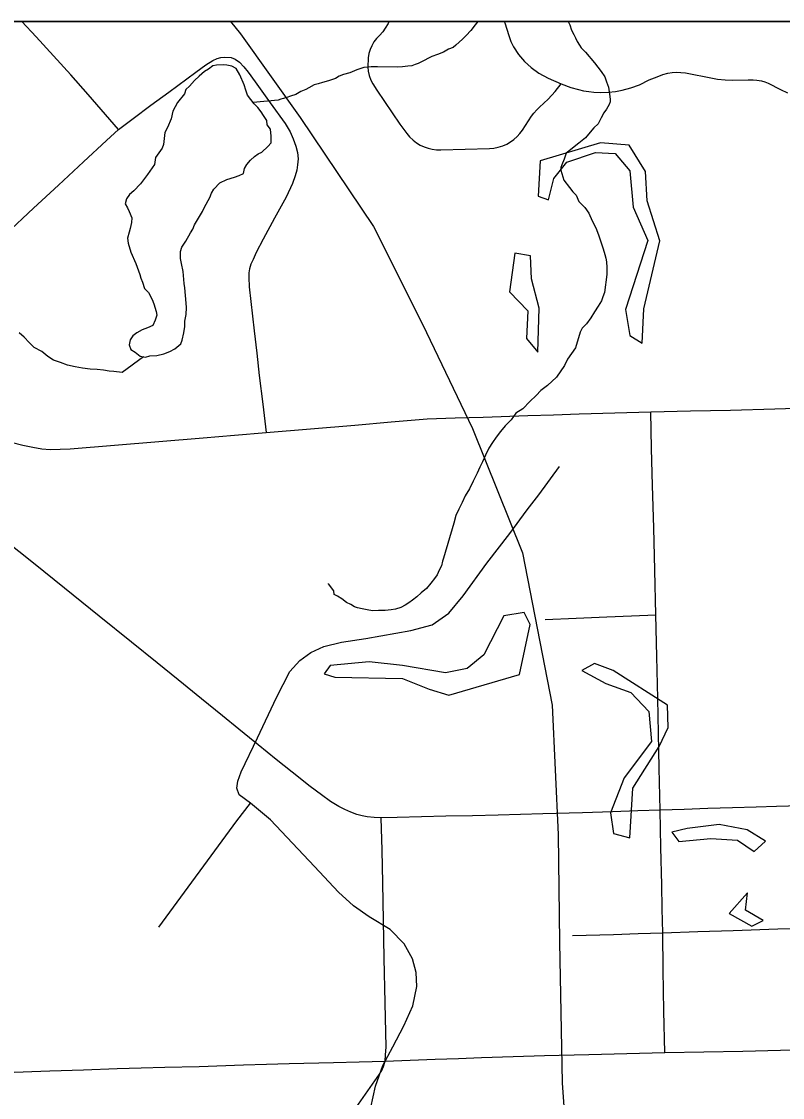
# Model space of a CAD drawing. Extents: x -6.1 to 38, y -7.7 to 22.
# Drawn here: x 5.6 to 6.131, y 20.148 to 20.9 of the extents above; entities that cross this region are included whole.
import ezdxf

# ---------------------------------------------------------------- set-up
doc = ezdxf.new("R2010")
doc.units = 0
for name, color, linetype in [('GM_X_City_Street', 7, 'Continuous'), ('GM_X_Corporation', 7, 'Continuous'), ('GM_X_County_Road', 7, 'Continuous'), ('GM_X_Minor_Lake', 7, 'Continuous'), ('GM_X_Minor_River', 7, 'Continuous'), ('GM_X_Rail_Line', 7, 'Continuous'), ('GM_X_State_Route', 7, 'Continuous'), ('GM_X_US_Route', 7, 'Continuous'), ('SH_Data', 7, 'Continuous')]:
    doc.layers.add(name, color=color, linetype=linetype)

msp = doc.modelspace()

# ---------------------------------------------------------------- linework, layer by layer
at = {"layer": 'GM_X_City_Street'}
for points in [[(5.66735, 20.82468), (5.65831, 20.83509), (5.64622, 20.84894), (5.63413, 20.86279), (5.62199, 20.87607), (5.60985, 20.88936), (5.59987, 20.9)], [(5.85628, 20.9), (5.85575, 20.89871), (5.85375, 20.89526), (5.852, 20.89288), (5.84963, 20.89034), (5.84764, 20.88812), (5.84588, 20.8857), (5.84441, 20.88311), (5.84323, 20.88039), (5.84233, 20.87756), (5.84171, 20.87464), (5.84147, 20.86821), (5.84185, 20.86526), (5.84256, 20.86236), (5.84374, 20.8591), (5.84506, 20.85644), (5.84782, 20.85198), (5.86405, 20.82829), (5.86888, 20.82179), (5.87077, 20.81949), (5.87328, 20.81709), (5.87565, 20.81528), (5.87816, 20.81374), (5.88086, 20.81246), (5.88365, 20.81147), (5.88655, 20.81078), (5.88953, 20.81041), (5.89251, 20.81033), (5.9096, 20.81085), (5.92668, 20.81137), (5.92967, 20.8116), (5.93261, 20.81216), (5.93592, 20.81319), (5.93862, 20.81438), (5.94123, 20.81586), (5.94365, 20.8176), (5.94583, 20.81958), (5.94787, 20.82178), (5.94962, 20.82419), (5.95593, 20.83379), (5.95753, 20.83591), (5.95972, 20.8384), (5.96162, 20.84023), (5.96759, 20.84584), (5.97242, 20.85111), (5.97666, 20.85637)], [(5.93694, 20.9), (5.93727, 20.89918), (5.94012, 20.8903), (5.94154, 20.88613), (5.9434, 20.88229), (5.94692, 20.87692), (5.95097, 20.87209), (5.95569, 20.86781), (5.96106, 20.86397), (5.96765, 20.86046), (5.97666, 20.85637), (5.98353, 20.85388), (5.98876, 20.85249), (5.99231, 20.85168), (5.99592, 20.85106), (5.99956, 20.85063), (6.00428, 20.85048), (6.00975, 20.85066), (6.01469, 20.85122), (6.0192, 20.85202), (6.02547, 20.85372), (6.03135, 20.8558), (6.03806, 20.85915), (6.04366, 20.86145), (6.04783, 20.86299), (6.05112, 20.86386), (6.05419, 20.86441), (6.05704, 20.86463), (6.06353, 20.86425), (6.06713, 20.86355), (6.07887, 20.86123), (6.086, 20.8598), (6.09126, 20.85915), (6.09631, 20.85893), (6.10727, 20.85936), (6.11073, 20.8593), (6.11333, 20.8591), (6.1166, 20.85859), (6.1189, 20.85783), (6.12143, 20.85684), (6.12998, 20.85245), (6.13492, 20.85026)], [(5.58858, 20.75152), (5.60794, 20.76955), (5.62547, 20.78577), (5.64299, 20.80199), (5.65893, 20.81684), (5.66735, 20.82468), (5.6775, 20.83225), (5.69005, 20.84148), (5.70259, 20.8507), (5.72145, 20.86469), (5.72839, 20.86967), (5.73338, 20.87286), (5.7362, 20.8742), (5.73885, 20.8749), (5.74118, 20.87521), (5.74615, 20.87475), (5.74897, 20.87367), (5.75192, 20.87154), (5.75494, 20.86837), (5.75797, 20.86456), (5.76295, 20.85787), (5.77335, 20.84328), (5.78377, 20.82868), (5.7873, 20.82288), (5.78947, 20.818), (5.79123, 20.81292), (5.79232, 20.80845), (5.79279, 20.80412), (5.79247, 20.79997), (5.79185, 20.79624), (5.7909, 20.79225), (5.78885, 20.78681), (5.78442, 20.77726), (5.77638, 20.76257), (5.76834, 20.74789), (5.76352, 20.73856), (5.76134, 20.73382), (5.75979, 20.73048), (5.75878, 20.72714), (5.75839, 20.72441), (5.75832, 20.72115), (5.75855, 20.7147), (5.76211, 20.68383), (5.76392, 20.66827), (5.76571, 20.6527), (5.76815, 20.63274), (5.77058, 20.61279)], [(6.04902, 20.17985), (6.0485, 20.20873), (6.04799, 20.23761), (6.0476, 20.26339), (6.04727, 20.2801), (6.04695, 20.29681), (6.04637, 20.32296), (6.04579, 20.34911), (6.04517, 20.37835), (6.04466, 20.40276), (6.04414, 20.42716), (6.04353, 20.4564), (6.04291, 20.48564), (6.04209, 20.5167), (6.04131, 20.54635), (6.04052, 20.57599), (6.03989, 20.60166), (6.03926, 20.62733)], [(5.96555, 20.48233), (5.98705, 20.48325), (6.00856, 20.48417), (6.02573, 20.48491), (6.04291, 20.48564)], [(5.98451, 20.26144), (6.01314, 20.26233), (6.03037, 20.26285), (6.0476, 20.26339), (6.07228, 20.26423), (6.09695, 20.26507), (6.128, 20.26612), (6.14713, 20.26676), (6.16625, 20.2674), (6.19731, 20.26827), (6.21675, 20.26881), (6.2362, 20.26934), (6.25921, 20.2697), (6.26821, 20.26985)]]:
    msp.add_lwpolyline(points, dxfattribs=at)
at = {"layer": 'GM_X_Corporation'}
for points in [[(4.22089, 19.39843), (4.27649, 19.3997), (4.32704, 19.40086), (4.34441, 19.40116), (4.39909, 19.40211), (4.59553, 19.40667), (4.87412, 19.41274), (4.97606, 19.41491), (5.07728, 19.4172), (5.13005, 19.41862), (5.18283, 19.42005), (5.26822, 19.42235), (5.32463, 19.42402), (6.10501, 19.44291), (6.34755, 19.45258), (6.9731, 19.47266), (6.99327, 19.47331), (6.9774, 20.19314), (6.97663, 20.24175), (6.97563, 20.30513), (6.97445, 20.38052), (6.96628, 20.9), (2.1, 20.9)], [(8.04941, 20.9), (3.3101, 20.9)], [(7.14717, 20.9), (4.37651, 20.9)]]:
    msp.add_lwpolyline(points, dxfattribs=at)
at = {"layer": 'GM_X_County_Road'}
for points in [[(5.5851, 20.60802), (5.60048, 20.60417), (5.60745, 20.60272), (5.61366, 20.60161), (5.61953, 20.60106), (5.63354, 20.60161), (5.6645, 20.60414), (5.69547, 20.60666), (5.72643, 20.60919), (5.74851, 20.61099), (5.77058, 20.61279), (5.80154, 20.61544), (5.8325, 20.61809), (5.85779, 20.62026), (5.88308, 20.62242), (5.90267, 20.62307), (5.92226, 20.62371), (5.95331, 20.62474), (5.97126, 20.62533), (5.98921, 20.62592), (6.01423, 20.62663), (6.03926, 20.62733), (6.06711, 20.62794), (6.09497, 20.62855), (6.12603, 20.62948), (6.14828, 20.63014)], [(5.84378, 20.14133), (5.84686, 20.15634), (5.8521, 20.17081), (5.85898, 20.18366), (5.86675, 20.19831), (5.87308, 20.21241), (5.8758, 20.2258), (5.87543, 20.23557), (5.8729, 20.24515), (5.86693, 20.25582), (5.85716, 20.26577), (5.84252, 20.27463), (5.83148, 20.28223), (5.82117, 20.29182), (5.80425, 20.30971), (5.7736, 20.34228), (5.75958, 20.35405), (5.75172, 20.35983), (5.75009, 20.36435), (5.75063, 20.36923), (5.75299, 20.37592), (5.76438, 20.39962), (5.77777, 20.42784), (5.78717, 20.44593), (5.79404, 20.45352), (5.80182, 20.45931), (5.81087, 20.46347), (5.82316, 20.46636), (5.84016, 20.46908), (5.87164, 20.47468), (5.88647, 20.47866), (5.89822, 20.4868), (5.90817, 20.49892), (5.92481, 20.52171), (5.94073, 20.54233), (5.95303, 20.55879), (5.96117, 20.56928), (5.97546, 20.58918)], [(5.69547, 20.2674), (5.75009, 20.34156), (5.75958, 20.35405)], [(5.8536, 20.1738), (5.85401, 20.17812), (5.85434, 20.18349), (5.85372, 20.21455), (5.85309, 20.24561), (5.85256, 20.27193), (5.85203, 20.29824), (5.85149, 20.32104), (5.85094, 20.34384)], [(5.83187, 20.1391), (5.84658, 20.16001), (5.8493, 20.16398), (5.85127, 20.16726), (5.85259, 20.17011), (5.8536, 20.1738)]]:
    msp.add_lwpolyline(points, dxfattribs=at)
at = {"layer": 'GM_X_Minor_Lake'}
for points in [[(5.72752, 20.86519), (5.72374, 20.86175), (5.72034, 20.85869), (5.71694, 20.85487), (5.71429, 20.85258), (5.71354, 20.84954), (5.70864, 20.84344), (5.70525, 20.83734), (5.70413, 20.83202), (5.7015, 20.82593), (5.69961, 20.8225), (5.69889, 20.81414), (5.69776, 20.81147), (5.69324, 20.80499), (5.6925, 20.80005), (5.68759, 20.79319), (5.68268, 20.78671), (5.67815, 20.78175), (5.67513, 20.77907), (5.67286, 20.77602), (5.67212, 20.7726), (5.67365, 20.76995), (5.67479, 20.76729), (5.67671, 20.76275), (5.67634, 20.75971), (5.6756, 20.75552), (5.67485, 20.75286), (5.67373, 20.74868), (5.67412, 20.74526), (5.67604, 20.73882), (5.67949, 20.73086), (5.68218, 20.72328), (5.68294, 20.72062), (5.68409, 20.71797), (5.68563, 20.71342), (5.68829, 20.71078), (5.69097, 20.70586), (5.69212, 20.70282), (5.69366, 20.69751), (5.69405, 20.69486), (5.69292, 20.69143), (5.69142, 20.68763), (5.68763, 20.68609), (5.68385, 20.68455), (5.68006, 20.68263), (5.67741, 20.68033), (5.67553, 20.67767), (5.67478, 20.67424), (5.67593, 20.67083), (5.67897, 20.66895), (5.6824, 20.66631), (5.6862, 20.66557), (5.68923, 20.66635), (5.69416, 20.66675), (5.69908, 20.66792), (5.70325, 20.66946), (5.70666, 20.67138), (5.71082, 20.67482), (5.71194, 20.67748), (5.71306, 20.68243), (5.7138, 20.68699), (5.71379, 20.69079), (5.71453, 20.69535), (5.71489, 20.70029), (5.71449, 20.70598), (5.7141, 20.70864), (5.7137, 20.71396), (5.71331, 20.71699), (5.71251, 20.72534), (5.71135, 20.73103), (5.71058, 20.73445), (5.71056, 20.73938), (5.71169, 20.74243), (5.71433, 20.74662), (5.71772, 20.75233), (5.71923, 20.755), (5.72035, 20.75805), (5.72601, 20.76719), (5.72751, 20.77024), (5.73128, 20.7771), (5.7324, 20.78014), (5.73391, 20.78281), (5.73807, 20.78739), (5.74299, 20.78969), (5.74829, 20.79124), (5.7517, 20.7924), (5.75473, 20.79394), (5.75548, 20.79736), (5.75699, 20.80002), (5.75963, 20.80308), (5.76227, 20.80575), (5.76492, 20.80766), (5.76757, 20.80882), (5.77173, 20.81264), (5.774, 20.81531), (5.77398, 20.81987), (5.77358, 20.8248), (5.77129, 20.82783), (5.7709, 20.83086), (5.76861, 20.83427), (5.76708, 20.83692)], [(5.76708, 20.83692), (5.76479, 20.83994), (5.76213, 20.84259), (5.75755, 20.84864), (5.7564, 20.85205), (5.75525, 20.85584), (5.75219, 20.86266), (5.74951, 20.86721), (5.74647, 20.86871), (5.74305, 20.86945), (5.7404, 20.86981), (5.73585, 20.86941), (5.73319, 20.86902), (5.73017, 20.86672), (5.72752, 20.86519)], [(6.03338, 20.67534), (6.03442, 20.69926), (6.04559, 20.74674), (6.03677, 20.77482), (6.03555, 20.79532), (6.02412, 20.81352), (6.00406, 20.81537), (5.9621, 20.80275), (5.96068, 20.77806), (5.96789, 20.77542)], [(5.96789, 20.77542), (5.97161, 20.79024), (5.98065, 20.80165), (6.00068, 20.80853), (6.01431, 20.8078), (6.02457, 20.79568), (6.02695, 20.77024), (6.03726, 20.7471), (6.02156, 20.69885), (6.02466, 20.68063), (6.03338, 20.67534)], [(5.94419, 20.73816), (5.94052, 20.71119), (5.95344, 20.69793), (5.95238, 20.67856), (5.96037, 20.66909)], [(5.96037, 20.66909), (5.96138, 20.69985), (5.956, 20.72034), (5.95518, 20.73628), (5.94419, 20.73816)], [(5.94765, 20.44391), (5.95507, 20.47885), (5.95088, 20.4872), (5.93651, 20.48489), (5.92261, 20.45752), (5.91092, 20.448), (5.89579, 20.44492), (5.86587, 20.45017), (5.8424, 20.45277), (5.81516, 20.45005)], [(5.81516, 20.45005), (5.81102, 20.44435), (5.8186, 20.44208), (5.86591, 20.44106), (5.88449, 20.43351), (5.89813, 20.42936), (5.94765, 20.44391)], [(6.02669, 20.36436), (6.04512, 20.39364), (6.0515, 20.40694), (6.05106, 20.42251), (6.01311, 20.44672), (5.99985, 20.45162), (5.99116, 20.44667)], [(5.99116, 20.44667), (6.00785, 20.43759), (6.02529, 20.43118), (6.03783, 20.41792), (6.03981, 20.39704), (6.02061, 20.37156), (6.01125, 20.34724), (6.01319, 20.33282), (6.02456, 20.32981), (6.02669, 20.36436)], [(6.11165, 20.32014), (6.11957, 20.32737), (6.10667, 20.33531), (6.08697, 20.33906), (6.06465, 20.33635), (6.05407, 20.33367)], [(6.05407, 20.33367), (6.05901, 20.32723), (6.08133, 20.32918), (6.09988, 20.32808), (6.11165, 20.32014)], [(6.10685, 20.29128), (6.09404, 20.27682), (6.10997, 20.26812)], [(6.10997, 20.26812), (6.1179, 20.27194), (6.10538, 20.27912), (6.10685, 20.29128)]]:
    msp.add_lwpolyline(points, dxfattribs=at)
at = {"layer": 'GM_X_Minor_River'}
for points in [[(5.91854, 20.9), (5.91659, 20.89768), (5.91362, 20.89382), (5.91026, 20.89034), (5.90765, 20.88763), (5.90541, 20.88569), (5.90317, 20.88337), (5.9013, 20.88182), (5.8979, 20.88062), (5.89452, 20.87865), (5.89037, 20.87706), (5.88622, 20.87546), (5.88358, 20.87427), (5.88132, 20.87309), (5.87907, 20.87191), (5.87681, 20.87073), (5.87454, 20.86993), (5.87228, 20.86913), (5.86963, 20.8687), (5.86584, 20.86825), (5.86204, 20.86819), (5.84837, 20.86832), (5.84381, 20.86824), (5.83888, 20.86777), (5.83397, 20.86616), (5.82907, 20.86417), (5.82454, 20.86295), (5.82152, 20.86175), (5.81889, 20.86019), (5.81398, 20.85858), (5.80982, 20.85736), (5.8068, 20.85655), (5.80416, 20.85574), (5.80039, 20.85377), (5.79814, 20.85259), (5.79475, 20.85101), (5.79136, 20.84904), (5.78758, 20.84784), (5.78494, 20.84703), (5.78268, 20.84623), (5.78078, 20.84581), (5.7789, 20.84502), (5.76151, 20.8434)], [(5.98165, 20.9), (5.98267, 20.89772), (5.98388, 20.89394), (5.98545, 20.89093), (5.98663, 20.88867), (5.98782, 20.88603), (5.98938, 20.8834), (5.99056, 20.88151), (5.99365, 20.87853), (5.99986, 20.87104), (6.00219, 20.86804), (6.00453, 20.86504), (6.00725, 20.86128), (6.00845, 20.85788), (6.00966, 20.8541), (6.01051, 20.84917), (6.01095, 20.84576), (6.01098, 20.84386), (6.01026, 20.84195), (6.00841, 20.83887), (6.00656, 20.83618), (6.00473, 20.83272), (6.00252, 20.8285), (5.99953, 20.82578), (5.99693, 20.8227), (5.99358, 20.81883), (5.98909, 20.81495), (5.9846, 20.81145), (5.98197, 20.8095), (5.9801, 20.80794), (5.97866, 20.80374), (5.97721, 20.79991), (5.97648, 20.79799), (5.97652, 20.79609), (5.97854, 20.78929), (5.98243, 20.78403), (5.98476, 20.78103), (5.98708, 20.77879), (5.98906, 20.77427), (5.99331, 20.77016), (5.99605, 20.76603), (5.99842, 20.76074), (6.00079, 20.75584), (6.00277, 20.75094), (6.00438, 20.74602), (6.00599, 20.74111), (6.0072, 20.73733), (6.008, 20.73468), (6.00843, 20.73203), (6.0085, 20.72823), (6.00859, 20.72329), (6.00691, 20.71071), (6.00583, 20.70765), (6.00474, 20.70497), (6.00253, 20.70112), (5.99994, 20.69727), (5.99736, 20.69304), (5.99439, 20.68881)], [(5.99439, 20.68881), (5.99141, 20.68571), (5.98994, 20.68303), (5.98672, 20.67194), (5.98116, 20.66424), (5.97896, 20.65964), (5.97341, 20.65155), (5.96706, 20.64573), (5.96256, 20.64223), (5.95921, 20.63875), (5.95473, 20.63449), (5.94988, 20.62946), (5.945, 20.62633), (5.94166, 20.62171), (5.93756, 20.61745), (5.93421, 20.61359), (5.93124, 20.60973), (5.92865, 20.60588), (5.92607, 20.60203), (5.92387, 20.59705), (5.92168, 20.59245), (5.91985, 20.58862), (5.91802, 20.5844), (5.91508, 20.57902), (5.91252, 20.57365), (5.90957, 20.56866), (5.90738, 20.56405), (5.90518, 20.55945), (5.90298, 20.55485), (5.90156, 20.5495), (5.8944, 20.52504), (5.89368, 20.52312), (5.89298, 20.51969), (5.89151, 20.51662), (5.89005, 20.51355), (5.8882, 20.51086), (5.8856, 20.50777), (5.88262, 20.50391), (5.87888, 20.50081), (5.8759, 20.49809), (5.8729, 20.49576), (5.87027, 20.49381), (5.86764, 20.49224), (5.86463, 20.49066), (5.86086, 20.48946), (5.85783, 20.48902), (5.85366, 20.48857), (5.8491, 20.48849), (5.84492, 20.48841), (5.84111, 20.4891), (5.83768, 20.4898), (5.83425, 20.4905), (5.83234, 20.49123), (5.82965, 20.4927), (5.82659, 20.49417), (5.8235, 20.49677), (5.82043, 20.49862), (5.81813, 20.49972), (5.81771, 20.50237), (5.8142, 20.50725), (5.81411, 20.50736)], [(5.68491, 20.66582), (5.66989, 20.65485), (5.66418, 20.65551), (5.66075, 20.65583), (5.65694, 20.65652), (5.65238, 20.65682), (5.64744, 20.65711), (5.64211, 20.65777), (5.63715, 20.65883), (5.63182, 20.65987), (5.62685, 20.66169), (5.62188, 20.6635), (5.61803, 20.66609), (5.61379, 20.66944), (5.60842, 20.67238), (5.60494, 20.67574), (5.60146, 20.67948), (5.59799, 20.68246)]]:
    msp.add_lwpolyline(points, dxfattribs=at)
at = {"layer": 'GM_X_Rail_Line'}
msp.add_lwpolyline([(5.74557, 20.9), (5.75249, 20.89129), (5.7943, 20.833), (5.84549, 20.75692), (5.87989, 20.6885), (5.91461, 20.61567), (5.94959, 20.52883), (5.97044, 20.42253), (5.97467, 20.33201), (5.9756, 20.25677), (5.97741, 20.15869), (5.98253, 20.0867)], dxfattribs=at)
at = {"layer": 'GM_X_State_Route'}
for points in [[(5.75892, 20.39966), (5.75141, 20.40576), (5.73998, 20.41504), (5.72537, 20.42691), (5.7091, 20.44011), (5.69441, 20.45197), (5.6765, 20.46642), (5.65386, 20.48462), (5.64175, 20.49443), (5.62964, 20.50424), (5.6152, 20.51579), (5.60447, 20.52437), (5.59096, 20.53518)], [(5.85094, 20.34384), (5.84601, 20.34394), (5.84108, 20.34447), (5.83768, 20.34515), (5.83395, 20.34614), (5.82979, 20.34778), (5.82551, 20.34954), (5.82141, 20.35159), (5.81554, 20.35513), (5.80911, 20.35981), (5.80131, 20.36571), (5.78863, 20.37553), (5.77755, 20.38453), (5.76493, 20.39477), (5.75892, 20.39966)], [(6.14385, 20.35208), (6.12712, 20.35159), (6.11303, 20.35121), (6.09647, 20.35069), (6.07909, 20.35015), (6.0627, 20.34964), (6.04579, 20.34911), (6.03023, 20.34856), (6.01252, 20.34794), (5.99165, 20.34728), (5.9639, 20.3465), (5.9483, 20.34606), (5.9327, 20.34562), (5.91465, 20.34512), (5.8961, 20.34479), (5.87904, 20.34446), (5.86212, 20.34405), (5.85094, 20.34384)]]:
    msp.add_lwpolyline(points, dxfattribs=at)
at = {"layer": 'GM_X_US_Route'}
for points in [[(5.8536, 20.1738), (5.8711, 20.17444), (5.88861, 20.17508), (5.90482, 20.17568), (5.92103, 20.17627), (5.94304, 20.17695), (5.96505, 20.17763), (5.9961, 20.17845), (6.02256, 20.17914), (6.04902, 20.17985), (6.07633, 20.18027), (6.10364, 20.18071), (6.12996, 20.18134), (6.15628, 20.18196), (6.17182, 20.18239), (6.18737, 20.1828), (6.21807, 20.18367), (6.23583, 20.18431), (6.23896, 20.18442)], [(5.58824, 20.16592), (5.61929, 20.16697), (5.64289, 20.16777), (5.6665, 20.16856), (5.68313, 20.16903), (5.69975, 20.1695), (5.72374, 20.17009), (5.75479, 20.17108), (5.7707, 20.17159), (5.78661, 20.17209), (5.81767, 20.17289), (5.83563, 20.17335), (5.8536, 20.1738)]]:
    msp.add_lwpolyline(points, dxfattribs=at)
at = {"layer": 'SH_Data'}
msp.add_line((2.1, 20.9), (8.9, 20.9), dxfattribs=at)

doc.saveas('drawing.dxf')
